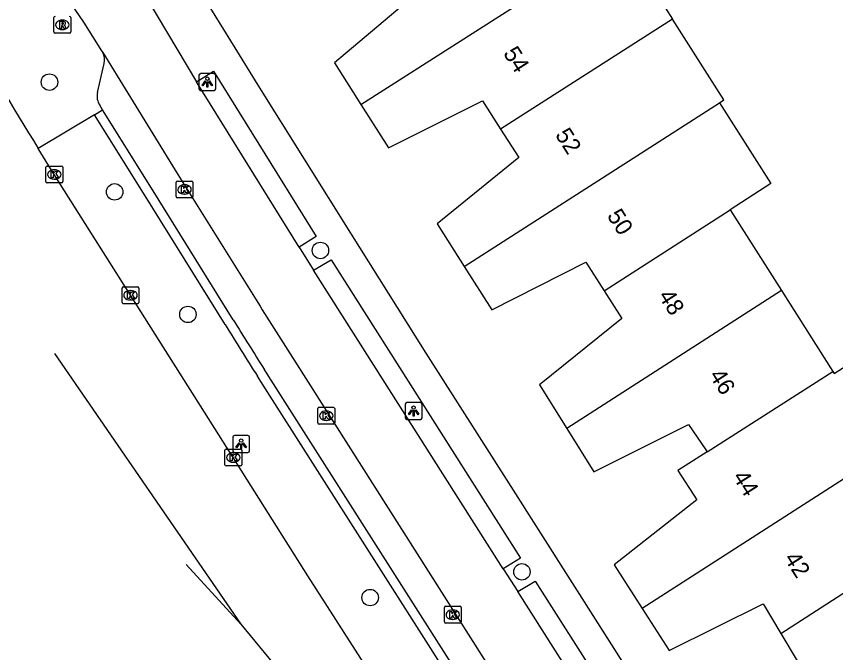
# Model space of a CAD drawing. Extents: x 159689 to 160786, y 387323 to 388339.
# Drawn here: x 159842.03 to 159890.67, y 387670.93 to 387708.7 of the extents above; entities that cross this region are included whole.
import ezdxf

# ---------------------------------------------------------------- set-up
doc = ezdxf.new("R2010")
doc.units = 0
for name, color, linetype in [('IMGEO_Berm_groen', 7, 'Continuous'), ('IMGEO_Boom', 7, 'Continuous'), ('IMGEO_Fietspad_gesloten', 7, 'Continuous'), ('IMGEO_Kolk', 7, 'Continuous'), ('IMGEO_Lichtpunt', 7, 'Continuous'), ('IMGEO_OVBaan_gesloten', 7, 'Continuous'), ('IMGEO_Pand', 7, 'Continuous'), ('IMGEO_Pand_nummerreeks', 7, 'Continuous'), ('IMGEO_Rijbaan_regionaal_gesloten', 7, 'Continuous'), ('IMGEO_Rioolput', 7, 'Continuous'), ('IMGEO_Voetpad_open', 7, 'Continuous')]:
    doc.layers.add(name, color=color, linetype=linetype)

msp = doc.modelspace()

# ---------------------------------------------------------------- linework, layer by layer
at = {"layer": 'IMGEO_Berm_groen'}
msp.add_lwpolyline([(159846.674, 387702.849), (159843.321, 387700.86)], dxfattribs=at)
at = {"layer": 'IMGEO_Boom'}
for centre in [(159843.996, 387704.792), (159847.866, 387698.276), (159860.084, 387694.8), (159852.216, 387691.003), (159872.047, 387675.721), (159863.036, 387674.192)]:
    msp.add_circle(centre, 0.489, dxfattribs=at)
at = {"layer": 'IMGEO_Fietspad_gesloten'}
for points in [[(159843.096, 387712.46), (159843.949, 387711.365), (159844.89, 387710.006), (159846.024, 387708.36), (159847.089, 387706.656), (159847.165, 387706.549)], [(159848.054, 387712.66), (159852.727, 387704.808)], [(159847.165, 387706.549), (159851.617, 387699.318), (159856.363, 387691.703)], [(159858.823, 387694.997), (159852.727, 387704.808)], [(159858.823, 387694.997), (159859.674, 387693.624)], [(159870.938, 387675.892), (159859.674, 387693.624)], [(159858.565, 387688.232), (159871.375, 387668.071), (159896.663, 387628.381), (159918.222, 387594.432), (159932.893, 387571.356)], [(159870.938, 387675.892), (159871.809, 387674.544)], [(159883.122, 387656.732), (159871.809, 387674.544)]]:
    msp.add_lwpolyline(points, dxfattribs=at)
msp.add_arc((159979.719, 387767.526), 144.795, 211.57771, 213.20432, dxfattribs=at)
at = {"layer": 'IMGEO_Kolk'}
for p, q in [((159843.782, 387698.886), (159843.782, 387699.738)), ((159843.857, 387699.812), (159844.709, 387699.812)), ((159844.783, 387699.738), (159844.783, 387698.886)), ((159844.27, 387699.592), (159844.295, 387699.592)), ((159844.709, 387698.812), (159843.857, 387698.812)), ((159844.293, 387699.032), (159844.268, 387699.032)), ((159851.515, 387697.996), (159851.515, 387698.848)), ((159851.59, 387698.922), (159852.442, 387698.922)), ((159852.003, 387698.702), (159852.028, 387698.702)), ((159852.516, 387698.848), (159852.516, 387697.996)), ((159852.442, 387697.922), (159851.59, 387697.922)), ((159852.026, 387698.142), (159852.001, 387698.142)), ((159848.307, 387691.713), (159848.307, 387692.565)), ((159848.382, 387692.639), (159849.234, 387692.639)), ((159848.795, 387692.419), (159848.82, 387692.419)), ((159849.308, 387692.565), (159849.308, 387691.713)), ((159849.234, 387691.639), (159848.382, 387691.639)), ((159848.818, 387691.859), (159848.793, 387691.859)), ((159859.93, 387684.562), (159859.93, 387685.414)), ((159860.005, 387685.488), (159860.857, 387685.488)), ((159860.418, 387685.268), (159860.443, 387685.268)), ((159860.931, 387685.414), (159860.931, 387684.562)), ((159860.441, 387684.708), (159860.416, 387684.708)), ((159860.857, 387684.488), (159860.005, 387684.488)), ((159854.409, 387682.082), (159854.409, 387682.934)), ((159854.484, 387683.008), (159855.336, 387683.008)), ((159854.897, 387682.788), (159854.922, 387682.788)), ((159855.41, 387682.934), (159855.41, 387682.082)), ((159854.92, 387682.228), (159854.895, 387682.228)), ((159855.336, 387682.008), (159854.484, 387682.008)), ((159867.441, 387672.749), (159867.441, 387673.601)), ((159867.516, 387673.675), (159868.368, 387673.675)), ((159867.929, 387673.455), (159867.954, 387673.455)), ((159868.442, 387673.601), (159868.442, 387672.749)), ((159868.368, 387672.675), (159867.516, 387672.675)), ((159867.952, 387672.895), (159867.927, 387672.895))]:
    msp.add_line(p, q, dxfattribs=at)
for points in [[(159843.782, 387698.886), (159843.782, 387699.738)], [(159843.857, 387699.812), (159844.709, 387699.812)], [(159844.783, 387699.738), (159844.783, 387698.886)], [(159844.103, 387699.512), (159844.226, 387699.512), (159844.226, 387699.361), (159844.356, 387699.512), (159844.52, 387699.512), (159844.374, 387699.361), (159844.527, 387699.112), (159844.375, 387699.112), (159844.29, 387699.276), (159844.226, 387699.209), (159844.226, 387699.112), (159844.103, 387699.112), (159844.103, 387699.512)], [(159844.709, 387698.812), (159843.857, 387698.812)], [(159851.515, 387697.996), (159851.515, 387698.848)], [(159851.59, 387698.922), (159852.442, 387698.922)], [(159852.516, 387698.848), (159852.516, 387697.996)], [(159851.836, 387698.622), (159851.959, 387698.622), (159851.959, 387698.471), (159852.089, 387698.622), (159852.253, 387698.622), (159852.107, 387698.471), (159852.26, 387698.222), (159852.108, 387698.222), (159852.023, 387698.386), (159851.959, 387698.319), (159851.959, 387698.222), (159851.836, 387698.222), (159851.836, 387698.622)], [(159852.442, 387697.922), (159851.59, 387697.922)], [(159848.307, 387691.713), (159848.307, 387692.565)], [(159848.382, 387692.639), (159849.234, 387692.639)], [(159849.308, 387692.565), (159849.308, 387691.713)], [(159848.628, 387692.339), (159848.751, 387692.339), (159848.751, 387692.188), (159848.881, 387692.339), (159849.045, 387692.339), (159848.899, 387692.188), (159849.052, 387691.939), (159848.9, 387691.939), (159848.815, 387692.103), (159848.751, 387692.036), (159848.751, 387691.939), (159848.628, 387691.939), (159848.628, 387692.339)], [(159849.234, 387691.639), (159848.382, 387691.639)], [(159859.93, 387684.562), (159859.93, 387685.414)], [(159860.005, 387685.488), (159860.857, 387685.488)], [(159860.251, 387685.188), (159860.374, 387685.188), (159860.374, 387685.037), (159860.504, 387685.188), (159860.668, 387685.188), (159860.522, 387685.037), (159860.675, 387684.788), (159860.523, 387684.788), (159860.438, 387684.952), (159860.374, 387684.885), (159860.374, 387684.788), (159860.251, 387684.788), (159860.251, 387685.188)], [(159860.931, 387685.414), (159860.931, 387684.562)], [(159860.857, 387684.488), (159860.005, 387684.488)], [(159854.409, 387682.082), (159854.409, 387682.934)], [(159854.484, 387683.008), (159855.336, 387683.008)], [(159854.73, 387682.708), (159854.853, 387682.708), (159854.853, 387682.557), (159854.983, 387682.708), (159855.147, 387682.708), (159855.001, 387682.557), (159855.154, 387682.308), (159855.002, 387682.308), (159854.917, 387682.472), (159854.853, 387682.405), (159854.853, 387682.308), (159854.73, 387682.308), (159854.73, 387682.708)], [(159855.41, 387682.934), (159855.41, 387682.082)], [(159855.336, 387682.008), (159854.484, 387682.008)], [(159867.441, 387672.749), (159867.441, 387673.601)], [(159867.516, 387673.675), (159868.368, 387673.675)], [(159868.442, 387673.601), (159868.442, 387672.749)], [(159867.762, 387673.375), (159867.885, 387673.375), (159867.885, 387673.224), (159868.015, 387673.375), (159868.179, 387673.375), (159868.033, 387673.224), (159868.186, 387672.975), (159868.034, 387672.975), (159867.949, 387673.139), (159867.885, 387673.072), (159867.885, 387672.975), (159867.762, 387672.975), (159867.762, 387673.375)], [(159868.368, 387672.675), (159867.516, 387672.675)]]:
    msp.add_lwpolyline(points, dxfattribs=at)
for centre, start, end in [((159843.859, 387699.736), 91.552, 178.448), ((159843.859, 387699.736), 91.552, 178.448), ((159844.707, 387699.736), 1.552, 88.448), ((159844.707, 387699.736), 1.552, 88.448), ((159843.859, 387698.888), 181.552, 268.448), ((159843.859, 387698.888), 181.552, 268.448), ((159844.707, 387698.888), 271.552, 358.448), ((159844.707, 387698.888), 271.552, 358.448), ((159851.592, 387698.846), 91.552, 178.448), ((159851.592, 387698.846), 91.552, 178.448), ((159852.44, 387698.846), 1.552, 88.448), ((159852.44, 387698.846), 1.552, 88.448), ((159851.592, 387697.998), 181.552, 268.448), ((159851.592, 387697.998), 181.552, 268.448), ((159852.44, 387697.998), 271.552, 358.448), ((159852.44, 387697.998), 271.552, 358.448), ((159848.384, 387692.563), 91.552, 178.448), ((159848.384, 387692.563), 91.552, 178.448), ((159849.232, 387692.563), 1.552, 88.448), ((159849.232, 387692.563), 1.552, 88.448), ((159848.384, 387691.715), 181.552, 268.448), ((159848.384, 387691.715), 181.552, 268.448), ((159849.232, 387691.715), 271.552, 358.448), ((159849.232, 387691.715), 271.552, 358.448), ((159860.007, 387685.412), 91.552, 178.448), ((159860.007, 387685.412), 91.552, 178.448), ((159860.855, 387685.412), 1.552, 88.448), ((159860.855, 387685.412), 1.552, 88.448), ((159860.007, 387684.564), 181.552, 268.448), ((159860.007, 387684.564), 181.552, 268.448), ((159860.855, 387684.564), 271.552, 358.448), ((159860.855, 387684.564), 271.552, 358.448), ((159854.486, 387682.932), 91.552, 178.448), ((159854.486, 387682.932), 91.552, 178.448), ((159855.334, 387682.932), 1.552, 88.448), ((159855.334, 387682.932), 1.552, 88.448), ((159854.486, 387682.084), 181.552, 268.448), ((159854.486, 387682.084), 181.552, 268.448), ((159855.334, 387682.084), 271.552, 358.448), ((159855.334, 387682.084), 271.552, 358.448), ((159867.518, 387673.599), 91.552, 178.448), ((159867.518, 387673.599), 91.552, 178.448), ((159868.366, 387673.599), 1.552, 88.448), ((159868.366, 387673.599), 1.552, 88.448), ((159867.518, 387672.751), 181.552, 268.448), ((159867.518, 387672.751), 181.552, 268.448), ((159868.366, 387672.751), 271.552, 358.448), ((159868.366, 387672.751), 271.552, 358.448)]:
    msp.add_arc(centre, 0.0765, start, end, dxfattribs=at)
for centre, major_axis, ratio, start_param, end_param in [((159844.269, 387699.312), (-0.387, 0.002), 0.722429, 4.712389, 7.853982), ((159844.294, 387699.312), (-0.39, 0.002), 0.717154, 1.570796, 4.712389), ((159852.002, 387698.422), (-0.387, 0.002), 0.722429, 4.712389, 7.853982), ((159852.027, 387698.422), (-0.39, 0.002), 0.717154, 1.570796, 4.712389), ((159848.794, 387692.139), (-0.387, 0.002), 0.722429, 4.712389, 7.853982), ((159848.819, 387692.139), (-0.39, 0.002), 0.717154, 1.570796, 4.712389), ((159860.417, 387684.988), (-0.387, 0.002), 0.722429, 4.712389, 7.853982), ((159860.442, 387684.988), (-0.39, 0.002), 0.717154, 1.570796, 4.712389), ((159854.896, 387682.508), (-0.387, 0.002), 0.722429, 4.712389, 7.853982), ((159854.921, 387682.508), (-0.39, 0.002), 0.717154, 1.570796, 4.712389), ((159867.928, 387673.175), (-0.387, 0.002), 0.722429, 4.712389, 7.853982), ((159867.953, 387673.175), (-0.39, 0.002), 0.717154, 1.570796, 4.712389)]:
    msp.add_ellipse(centre, major_axis=major_axis, ratio=ratio, start_param=start_param, end_param=end_param, dxfattribs=at)
at = {"layer": 'IMGEO_Lichtpunt'}
for p, q in [((159852.871, 387705.2), (159852.871, 387704.393)), ((159852.871, 387705.2), (159852.871, 387704.393)), ((159853.773, 387705.295), (159852.965, 387705.295)), ((159853.773, 387705.295), (159852.965, 387705.295)), ((159853.867, 387704.393), (159853.867, 387705.2)), ((159853.867, 387704.393), (159853.867, 387705.2)), ((159852.965, 387704.299), (159853.773, 387704.299)), ((159852.965, 387704.299), (159853.773, 387704.299)), ((159865.119, 387685.673), (159865.119, 387684.866)), ((159865.119, 387685.673), (159865.119, 387684.866)), ((159866.021, 387685.768), (159865.213, 387685.768)), ((159866.021, 387685.768), (159865.213, 387685.768)), ((159866.115, 387684.866), (159866.115, 387685.673)), ((159866.115, 387684.866), (159866.115, 387685.673)), ((159865.213, 387684.772), (159866.021, 387684.772)), ((159865.213, 387684.772), (159866.021, 387684.772)), ((159854.879, 387683.712), (159854.879, 387682.905)), ((159854.879, 387683.712), (159854.879, 387682.905)), ((159855.781, 387683.807), (159854.973, 387683.807)), ((159855.781, 387683.807), (159854.973, 387683.807)), ((159855.875, 387682.905), (159855.875, 387683.712)), ((159855.875, 387682.905), (159855.875, 387683.712)), ((159854.973, 387682.811), (159855.781, 387682.811)), ((159854.973, 387682.811), (159855.781, 387682.811))]:
    msp.add_line(p, q, dxfattribs=at)
for points in [[(159853.245, 387704.864), (159853.284, 387704.836), (159853.096, 387704.574), (159853.058, 387704.601), (159853.245, 387704.864)], [(159853.347, 387704.816), (159853.394, 387704.816), (159853.394, 387704.494), (159853.347, 387704.494), (159853.347, 387704.816)], [(159853.457, 387704.836), (159853.495, 387704.863), (159853.682, 387704.601), (159853.643, 387704.573), (159853.457, 387704.836)], [(159865.493, 387685.337), (159865.532, 387685.309), (159865.344, 387685.047), (159865.306, 387685.074), (159865.493, 387685.337)], [(159865.595, 387685.289), (159865.642, 387685.289), (159865.642, 387684.967), (159865.595, 387684.967), (159865.595, 387685.289)], [(159865.705, 387685.309), (159865.743, 387685.336), (159865.93, 387685.074), (159865.891, 387685.046), (159865.705, 387685.309)], [(159855.253, 387683.376), (159855.292, 387683.348), (159855.104, 387683.086), (159855.066, 387683.113), (159855.253, 387683.376)], [(159855.355, 387683.328), (159855.402, 387683.328), (159855.402, 387683.006), (159855.355, 387683.006), (159855.355, 387683.328)], [(159855.465, 387683.348), (159855.503, 387683.375), (159855.69, 387683.113), (159855.651, 387683.085), (159855.465, 387683.348)]]:
    msp.add_lwpolyline(points, dxfattribs=at)
for centre in [(159853.37, 387704.998), (159865.618, 387685.471), (159855.378, 387683.51)]:
    msp.add_circle(centre, 0.0994, dxfattribs=at)
for centre, start, end in [((159852.965, 387705.2), 90, 180), ((159852.965, 387705.2), 90, 180), ((159853.773, 387705.2), 0, 90), ((159853.773, 387705.2), 0, 90), ((159852.965, 387704.393), 180, 270), ((159852.965, 387704.393), 180, 270), ((159853.773, 387704.393), 270, 0), ((159853.773, 387704.393), 270, 360), ((159865.213, 387685.673), 90, 180), ((159865.213, 387685.673), 90, 180), ((159866.021, 387685.673), 0, 90), ((159866.021, 387685.673), 0, 90), ((159865.213, 387684.866), 180, 270), ((159865.213, 387684.866), 180, 270), ((159866.021, 387684.866), 270, 0), ((159866.021, 387684.866), 270, 360), ((159854.973, 387683.712), 90, 180), ((159854.973, 387683.712), 90, 180), ((159855.781, 387683.712), 0, 90), ((159855.781, 387683.712), 0, 90), ((159854.973, 387682.905), 180, 270), ((159854.973, 387682.905), 180, 270), ((159855.781, 387682.905), 270, 0), ((159855.781, 387682.905), 270, 360)]:
    msp.add_arc(centre, 0.0946, start, end, dxfattribs=at)
at = {"layer": 'IMGEO_OVBaan_gesloten'}
for points in [[(159852.108, 387676.163), (159855.36, 387672.605)], [(159855.36, 387672.605), (159858.121, 387669.257)]]:
    msp.add_lwpolyline(points, dxfattribs=at)
at = {"layer": 'IMGEO_Pand'}
for points in [[(159870.209, 387717.81), (159871.309, 387716.068), (159868.774, 387714.465), (159864.547, 387711.792), (159865.689, 387709.968), (159860.913, 387705.929), (159862.483, 387703.474)], [(159862.483, 387703.474), (159877.941, 387713.332)], [(159877.941, 387713.332), (159880.989, 387708.536)], [(159880.989, 387708.536), (159870.78, 387702.008)], [(159883.776, 387703.572), (159884.037, 387703.74), (159880.989, 387708.536)], [(159862.483, 387703.474), (159864.128, 387700.901), (159869.706, 387703.677), (159870.78, 387702.008)], [(159868.623, 387693.851), (159883.776, 387703.572)], [(159883.776, 387703.572), (159886.829, 387698.769), (159884.414, 387697.206)], [(159870.78, 387702.008), (159871.866, 387700.321), (159867.015, 387696.384), (159868.623, 387693.851)], [(159876.921, 387692.41), (159884.414, 387697.206)], [(159884.414, 387697.206), (159887.459, 387692.416)], [(159868.623, 387693.851), (159870.254, 387691.281), (159875.846, 387694.095), (159876.921, 387692.41)], [(159876.921, 387692.41), (159877.98, 387690.752), (159873.091, 387686.828), (159874.708, 387684.237)], [(159887.459, 387692.416), (159874.708, 387684.237)], [(159887.459, 387692.416), (159890.5, 387687.61)], [(159890.5, 387687.61), (159890.587, 387687.493), (159891.744, 387688.24), (159894.738, 387683.538)], [(159883.052, 387682.843), (159890.5, 387687.61)], [(159874.708, 387684.237), (159876.317, 387681.66), (159881.934, 387684.461), (159882.965, 387682.968), (159883.052, 387682.843)], [(159894.738, 387683.538), (159879.178, 387673.552)], [(159883.052, 387682.843), (159881.31, 387681.728), (159882.424, 387680.001), (159877.522, 387676.128), (159879.178, 387673.552)], [(159887.426, 387672.056), (159897.794, 387678.74)], [(159879.178, 387673.552), (159880.787, 387671.049), (159886.366, 387673.825), (159887.426, 387672.056)], [(159887.426, 387672.056), (159888.398, 387670.432), (159883.636, 387666.456), (159885.255, 387663.953)]]:
    msp.add_lwpolyline(points, dxfattribs=at)
at = {"layer": 'IMGEO_Rijbaan_regionaal_gesloten'}
for points in [[(159895.607, 387618.335), (159893.876, 387621.079), (159881.358, 387640.862), (159870.936, 387657.259), (159862.656, 387670.301), (159859.345, 387675.48), (159854.91, 387682.508), (159848.808, 387692.139), (159844.283, 387699.312), (159843.801, 387700.086), (159843.321, 387700.86)], [(159844.298, 387688.688), (159855.36, 387672.605)]]:
    msp.add_lwpolyline(points, dxfattribs=at)
msp.add_arc((160118.998, 387870.928), 323.915, 210.1471, 211.6709, dxfattribs=at)
at = {"layer": 'IMGEO_Rioolput'}
for p, q in [((159844.26, 387707.769), (159844.26, 387708.621)), ((159844.748, 387708.475), (159844.773, 387708.475)), ((159845.261, 387708.621), (159845.261, 387707.769)), ((159845.187, 387707.695), (159844.335, 387707.695)), ((159844.771, 387707.915), (159844.746, 387707.915))]:
    msp.add_line(p, q, dxfattribs=at)
for points in [[(159844.26, 387707.769), (159844.26, 387708.621)], [(159845.261, 387708.621), (159845.261, 387707.769)], [(159844.849, 387708.393), (159844.597, 387708.395), (159844.597, 387707.995)], [(159844.597, 387707.995), (159844.721, 387707.995), (159844.721, 387708.157), (159844.732, 387708.157)], [(159844.775, 387708.314), (159844.721, 387708.314), (159844.721, 387708.233)], [(159844.721, 387708.233), (159844.773, 387708.233)], [(159844.779, 387708.128), (159844.85, 387707.995), (159844.99, 387707.995), (159844.925, 387708.121)], [(159845.187, 387707.695), (159844.335, 387707.695)]]:
    msp.add_lwpolyline(points, dxfattribs=at)
for centre, radius, start, end in [((159844.337, 387708.619), 0.0765, 91.552, 178.448), ((159844.337, 387708.619), 0.0765, 91.552, 178.448), ((159845.185, 387708.619), 0.0765, 1.552, 88.448), ((159845.185, 387708.619), 0.0765, 1.552, 88.448), ((159844.731, 387708.104), 0.0533, 26.0293, 88.6989), ((159844.757, 387708.422), 0.19, 274.7715, 282.9687), ((159844.781, 387708.218), 0.0964, 77.0061, 93.1865), ((159844.795, 387708.275), 0.0378, 276.6634, 79.6772), ((159844.848, 387708.283), 0.109, 350.3612, 89.416), ((159844.846, 387708.283), 0.112, 277.5842, 350.9817), ((159844.83, 387708.068), 0.108, 29.5134, 73.7905), ((159844.337, 387707.771), 0.0765, 181.552, 268.448), ((159844.337, 387707.771), 0.0765, 181.552, 268.448), ((159845.185, 387707.771), 0.0765, 271.552, 358.448), ((159845.185, 387707.771), 0.0765, 271.552, 358.448)]:
    msp.add_arc(centre, radius, start, end, dxfattribs=at)
for centre, major_axis, ratio, start_param, end_param in [((159844.747, 387708.195), (-0.387, 0.002), 0.722429, 4.712389, 7.853982), ((159844.772, 387708.195), (-0.39, 0.002), 0.717154, 1.570796, 4.712389)]:
    msp.add_ellipse(centre, major_axis=major_axis, ratio=ratio, start_param=start_param, end_param=end_param, dxfattribs=at)
at = {"layer": 'IMGEO_Voetpad_open'}
for points in [[(159925.947, 387595.016), (159925.086, 387596.373), (159913.458, 387614.655), (159903.748, 387629.93), (159892.284, 387647.962), (159880.486, 387666.503), (159871.272, 387681.013), (159866.365, 387688.698), (159861.884, 387695.822), (159856.385, 387704.612), (159855.275, 387706.413), (159852.398, 387711.107)], [(159846.855, 387704.18), (159847.242, 387705.904)], [(159852.727, 387704.808), (159853.74, 387705.441), (159859.84, 387695.634), (159858.823, 387694.997)], [(159846.674, 387702.849), (159847.154, 387703.149)], [(159847.154, 387703.149), (159846.986, 387703.419)], [(159854.906, 387690.684), (159850.155, 387698.334), (159847.154, 387703.149)], [(159854.423, 387690.403), (159849.673, 387698.047), (159846.674, 387702.849)], [(159859.674, 387693.624), (159860.716, 387694.25), (159871.963, 387676.542), (159870.938, 387675.892)], [(159930.011, 387572.581), (159916.611, 387593.674), (159895.175, 387627.432), (159869.914, 387667.073), (159857.025, 387687.322), (159856.897, 387687.521), (159856.768, 387687.721)], [(159915.314, 387592.825), (159916.154, 387593.379), (159913.887, 387596.942), (159902.311, 387615.135), (159894.697, 387627.102), (159893.433, 387629.088), (159887.557, 387638.32), (159869.453, 387666.765), (159856.552, 387687.024), (159856.448, 387687.183), (159856.345, 387687.342)], [(159871.809, 387674.544), (159872.831, 387675.167), (159884.166, 387657.358), (159883.122, 387656.732)]]:
    msp.add_lwpolyline(points, dxfattribs=at)
for centre, radius, start, end in [((159846.23, 387706.11), 1.033, 348.4813, 25.1342), ((159847.745, 387703.941), 0.921, 164.9837, 214.5508), ((160019.488, 387792.044), 193.29, 211.62729, 212.66463), ((159947.451, 387746.681), 108.726, 211.1723, 213.07707)]:
    msp.add_arc(centre, radius, start, end, dxfattribs=at)

# ---------------------------------------------------------------- texts
at = {"layer": 'IMGEO_Pand_nummerreeks'}
for s, rotation, p in [('54', 302.5005, (159870.904, 387706.505)), ('52', 302.6125, (159873.991, 387701.664)), ('50', 302.6125, (159877.065, 387696.861)), ('48', 302.6214, (159880.111, 387692.102)), ('46', 302.624, (159883.132, 387687.382)), ('44', 302.3089, (159884.527, 387681.355)), ('42', 302.3074, (159887.583, 387676.522))]:
    msp.add_text(s, height=1, rotation=rotation, dxfattribs=at).set_placement(p)

doc.saveas('drawing.dxf')
